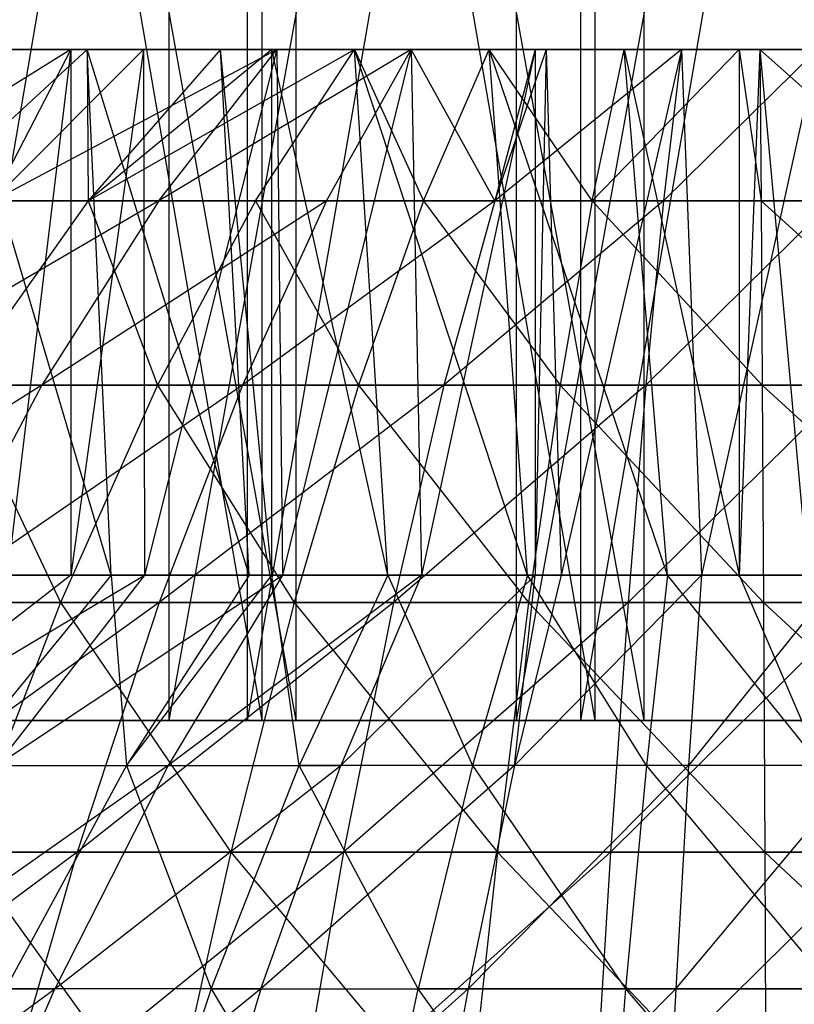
# Model space of a CAD drawing. Extents: x -125 to 125, y -143 to 0.
# Tile 279 of 406: x -2.29 to 0.12, y -26.68 to -23.62. Entities that reach past the tile are written whole.
import ezdxf

# ---------------------------------------------------------------- set-up
doc = ezdxf.new("R2010")
doc.units = 0
doc.header["$LTSCALE"] = 25.4
doc.layers.get('0').update_dxf_attribs({"linetype": 'CONTINUOUS'})

# ---------------------------------------------------------------- blocks, each defined once
blk = doc.blocks.new('NL2500027000_STL_3')
at = {"color": 0}
for p, q in [((-1.5775, -19.8, -18.4326), (-2.6086, -25.8, -18.3152)), ((-1.5775, -19.8, -18.4326), (-2.6086, -25.8, -18.3152)), ((-2.5637, -19.8, 18.3215), (-1.5323, -25.8, 18.4364)), ((-2.5637, -19.8, 18.3215), (-1.5323, -25.8, 18.4364)), ((-1.4251, -25.8, 19.9492), (-2.5031, -19.8, 19.8427)), ((-1.4251, -25.8, 19.9492), (-2.5031, -19.8, 19.8427)), ((-1.821, -25.8, -19.9169), (-0.7401, -19.8, -19.9863)), ((-1.821, -25.8, -19.9169), (-0.7401, -19.8, -19.9863)), ((-1.821, -25.8, -19.9169), (-1.821, -19.8, -19.9169)), ((-1.821, -25.8, -19.9169), (-1.821, -19.8, -19.9169)), ((-0.5415, -19.8, -18.4921), (-1.5775, -25.8, -18.4326)), ((-0.5415, -19.8, -18.4921), (-1.5775, -25.8, -18.4326)), ((-1.5775, -19.8, -18.4326), (-1.5775, -25.8, -18.4326)), ((-1.5775, -19.8, -18.4326), (-1.5775, -25.8, -18.4326)), ((-1.5323, -19.8, 18.4364), (-1.5323, -25.8, 18.4364)), ((-1.5323, -19.8, 18.4364), (-1.5323, -25.8, 18.4364)), ((-1.5323, -19.8, 18.4364), (-0.4962, -25.8, 18.4933)), ((-1.5323, -19.8, 18.4364), (-0.4962, -25.8, 18.4933)), ((-1.4251, -25.8, 19.9492), (-1.4251, -19.8, 19.9492)), ((-1.4251, -25.8, 19.9492), (-1.4251, -19.8, 19.9492)), ((-0.343, -25.8, 19.9971), (-1.4251, -19.8, 19.9492)), ((-0.343, -25.8, 19.9971), (-1.4251, -19.8, 19.9492)), ((-0.7401, -25.8, -19.9863), (0.343, -19.8, -19.9971)), ((-0.7401, -25.8, -19.9863), (0.343, -19.8, -19.9971)), ((-0.7401, -25.8, -19.9863), (-0.7401, -19.8, -19.9863)), ((-0.7401, -25.8, -19.9863), (-0.7401, -19.8, -19.9863)), ((0.4962, -19.8, -18.4933), (-0.5415, -25.8, -18.4921)), ((0.4962, -19.8, -18.4933), (-0.5415, -25.8, -18.4921)), ((-0.5415, -19.8, -18.4921), (-0.5415, -25.8, -18.4921)), ((-0.5415, -19.8, -18.4921), (-0.5415, -25.8, -18.4921)), ((-0.4962, -19.8, 18.4933), (-0.4962, -25.8, 18.4933)), ((-0.4962, -19.8, 18.4933), (-0.4962, -25.8, 18.4933)), ((-0.343, -25.8, 19.9971), (-0.343, -19.8, 19.9971)), ((-0.343, -25.8, 19.9971), (-0.343, -19.8, 19.9971)), ((-2.126, -23.7144, -9.7624), (-2.8837, -24.1847, -12.1218)), ((-2.126, -23.7144, -9.7624), (-2.8837, -24.1847, -12.1218)), ((-2.0752, -23.7144, 9.7733), (-2.588, -24.1847, 12.1884)), ((-2.0752, -23.7144, 9.7733), (-2.588, -24.1847, 12.1884)), ((-2.0752, -23.7144, 9.7733), (-2.4854, -23.7144, 9.6771)), ((-2.0007, -25.3479, 9.7888), (-2.4854, -23.7144, 9.6771)), ((-2.0752, -23.7144, 9.7733), (-2.4854, -23.7144, 9.6771)), ((-2.0007, -25.3479, 9.7888), (-2.4854, -23.7144, 9.6771)), ((-2.126, -23.7144, -9.7624), (-2.3701, -24.1847, -12.2326)), ((-2.3701, -24.1847, -12.2326), (-1.4853, -23.7144, -9.8802)), ((-2.3701, -24.1847, -12.2326), (-1.4853, -23.7144, -9.8802)), ((-2.3701, -24.1847, -12.2326), (-1.9005, -23.7144, -9.8088)), ((-2.3701, -24.1847, -12.2326), (-1.9005, -23.7144, -9.8088)), ((-2.126, -23.7144, -9.7624), (-2.3701, -24.1847, -12.2326)), ((-2.126, -23.7144, -9.7624), (-2.3237, -25.3479, -9.7172)), ((-2.126, -23.7144, -9.7624), (-2.3237, -25.3479, -9.7172)), ((-2.3123, -23.7144, -9.7199), (-2.126, -23.7144, -9.7624)), ((-2.3123, -23.7144, -9.7199), (-2.126, -23.7144, -9.7624)), ((-2.126, -23.7144, -9.7624), (-1.9005, -23.7144, -9.8088)), ((-1.9005, -23.7144, -9.8088), (-2.126, -25.3479, -9.7624)), ((-1.9005, -23.7144, -9.8088), (-2.126, -25.3479, -9.7624)), ((-2.126, -23.7144, -9.7624), (-1.9005, -23.7144, -9.8088)), ((-2.126, -23.7144, -9.7624), (-2.126, -25.3479, -9.7624)), ((-2.126, -23.7144, -9.7624), (-2.126, -25.3479, -9.7624)), ((-1.6613, -23.7144, 9.8521), (-2.0752, -23.7144, 9.7733)), ((-2.0752, -23.7144, 9.7733), (-2.0719, -24.1847, 12.2866)), ((-2.0752, -23.7144, 9.7733), (-2.0719, -24.1847, 12.2866)), ((-1.5718, -25.3479, 9.8668), (-2.0752, -23.7144, 9.7733)), ((-1.6613, -23.7144, 9.8521), (-2.0752, -23.7144, 9.7733)), ((-1.5718, -25.3479, 9.8668), (-2.0752, -23.7144, 9.7733)), ((-2.0007, -25.3479, 9.7888), (-2.0752, -23.7144, 9.7733)), ((-2.0007, -25.3479, 9.7888), (-2.0752, -23.7144, 9.7733)), ((-1.5017, -23.7144, 9.8777), (-2.0719, -24.1847, 12.2866)), ((-2.0719, -24.1847, 12.2866), (-1.2445, -23.7144, 9.9134)), ((-2.0719, -24.1847, 12.2866), (-1.2445, -23.7144, 9.9134)), ((-1.6613, -23.7144, 9.8521), (-2.0719, -24.1847, 12.2866)), ((-1.5017, -23.7144, 9.8777), (-2.0719, -24.1847, 12.2866)), ((-1.6613, -23.7144, 9.8521), (-2.0719, -24.1847, 12.2866)), ((-1.9005, -23.7144, -9.8088), (-1.4853, -23.7144, -9.8802)), ((-1.9005, -23.7144, -9.8088), (-1.4853, -23.7144, -9.8802)), ((-1.9005, -23.7144, -9.8088), (-1.8976, -25.3479, -9.8093)), ((-1.9005, -23.7144, -9.8088), (-1.8976, -25.3479, -9.8093)), ((-1.4853, -23.7144, -9.8802), (-1.8976, -25.3479, -9.8093)), ((-1.4853, -23.7144, -9.8802), (-1.8976, -25.3479, -9.8093)), ((-1.0674, -23.7144, -9.934), (-1.8523, -24.1847, -12.3216)), ((-1.8523, -24.1847, -12.3216), (-1.4853, -23.7144, -9.8802)), ((-1.8523, -24.1847, -12.3216), (-1.4853, -23.7144, -9.8802)), ((-1.0674, -23.7144, -9.934), (-1.8523, -24.1847, -12.3216)), ((-1.5017, -23.7144, 9.8777), (-1.6613, -23.7144, 9.8521)), ((-1.5017, -25.3479, 9.8777), (-1.6613, -23.7144, 9.8521)), ((-1.5017, -23.7144, 9.8777), (-1.6613, -23.7144, 9.8521)), ((-1.5017, -25.3479, 9.8777), (-1.6613, -23.7144, 9.8521)), ((-1.5718, -25.3479, 9.8668), (-1.6613, -23.7144, 9.8521)), ((-1.5718, -25.3479, 9.8668), (-1.6613, -23.7144, 9.8521)), ((-1.5521, -24.1847, 12.363), (-1.2445, -23.7144, 9.9134)), ((-1.5521, -24.1847, 12.363), (-1.2445, -23.7144, 9.9134)), ((-1.2445, -23.7144, 9.9134), (-1.5017, -23.7144, 9.8777)), ((-1.14, -25.3479, 9.9259), (-1.5017, -23.7144, 9.8777)), ((-1.2445, -23.7144, 9.9134), (-1.5017, -23.7144, 9.8777)), ((-1.14, -25.3479, 9.9259), (-1.5017, -23.7144, 9.8777)), ((-1.5017, -25.3479, 9.8777), (-1.5017, -23.7144, 9.8777)), ((-1.5017, -25.3479, 9.8777), (-1.5017, -23.7144, 9.8777)), ((-1.4853, -23.7144, -9.8802), (-1.0674, -23.7144, -9.934)), ((-1.4853, -23.7144, -9.8802), (-1.0674, -23.7144, -9.934)), ((-1.4853, -23.7144, -9.8802), (-1.4679, -25.3479, -9.8828)), ((-1.4853, -23.7144, -9.8802), (-1.4679, -25.3479, -9.8828)), ((-1.0674, -23.7144, -9.934), (-1.4679, -25.3479, -9.8828)), ((-1.0674, -23.7144, -9.934), (-1.4679, -25.3479, -9.8828)), ((-1.3312, -24.1847, -12.3888), (-1.0674, -23.7144, -9.934)), ((-1.3312, -24.1847, -12.3888), (-1.0674, -23.7144, -9.934)), ((-1.2445, -23.7144, 9.9134), (-1.0295, -24.1847, 12.4175)), ((-0.8255, -23.7144, 9.957), (-1.2445, -23.7144, 9.9134)), ((-1.2445, -23.7144, 9.9134), (-1.0295, -24.1847, 12.4175)), ((-0.7059, -25.3479, 9.9662), (-1.2445, -23.7144, 9.9134)), ((-0.8255, -23.7144, 9.957), (-1.2445, -23.7144, 9.9134)), ((-0.7059, -25.3479, 9.9662), (-1.2445, -23.7144, 9.9134)), ((-1.14, -25.3479, 9.9259), (-1.2445, -23.7144, 9.9134)), ((-1.14, -25.3479, 9.9259), (-1.2445, -23.7144, 9.9134)), ((-0.8078, -24.1847, -12.4339), (-1.0674, -23.7144, -9.934)), ((-1.0674, -23.7144, -9.934), (-0.6819, -23.7144, -9.9679)), ((-0.8078, -24.1847, -12.4339), (-1.0674, -23.7144, -9.934)), ((-1.0674, -23.7144, -9.934), (-0.6819, -23.7144, -9.9679)), ((-1.0674, -23.7144, -9.934), (-1.0354, -25.3479, -9.9374)), ((-1.0674, -23.7144, -9.934), (-1.0354, -25.3479, -9.9374)), ((-0.6819, -23.7144, -9.9679), (-1.0354, -25.3479, -9.9374)), ((-0.6819, -23.7144, -9.9679), (-1.0354, -25.3479, -9.9374)), ((-1.0295, -24.1847, 12.4175), (-0.8255, -23.7144, 9.957)), ((-1.0295, -24.1847, 12.4175), (-0.8255, -23.7144, 9.957)), ((-0.5051, -24.1847, 12.4498), (-0.8255, -23.7144, 9.957)), ((-0.5051, -24.1847, 12.4498), (-0.8255, -23.7144, 9.957)), ((-0.405, -23.7144, 9.983), (-0.8255, -23.7144, 9.957)), ((-0.2705, -25.3479, 9.9875), (-0.8255, -23.7144, 9.957)), ((-0.405, -23.7144, 9.983), (-0.8255, -23.7144, 9.957)), ((-0.2705, -25.3479, 9.9875), (-0.8255, -23.7144, 9.957)), ((-0.7059, -25.3479, 9.9662), (-0.8255, -23.7144, 9.957)), ((-0.7059, -25.3479, 9.9662), (-0.8255, -23.7144, 9.957)), ((-0.6819, -23.7144, -9.9679), (-0.8078, -24.1847, -12.4339)), ((-0.6477, -23.7144, -9.9702), (-0.8078, -24.1847, -12.4339)), ((-0.6819, -23.7144, -9.9679), (-0.8078, -24.1847, -12.4339)), ((-0.6477, -23.7144, -9.9702), (-0.8078, -24.1847, -12.4339)), ((-0.2268, -23.7144, -9.9886), (-0.8078, -24.1847, -12.4339)), ((-0.2268, -23.7144, -9.9886), (-0.8078, -24.1847, -12.4339)), ((-0.6819, -23.7144, -9.9679), (-0.6477, -23.7144, -9.9702)), ((-0.6477, -23.7144, -9.9702), (-0.6819, -25.3479, -9.9679)), ((-0.6477, -23.7144, -9.9702), (-0.6819, -25.3479, -9.9679)), ((-0.6819, -23.7144, -9.9679), (-0.6477, -23.7144, -9.9702)), ((-0.6819, -23.7144, -9.9679), (-0.6819, -25.3479, -9.9679)), ((-0.6819, -23.7144, -9.9679), (-0.6819, -25.3479, -9.9679)), ((-0.6477, -23.7144, -9.9702), (-0.2268, -23.7144, -9.9886)), ((-0.6477, -23.7144, -9.9702), (-0.2268, -23.7144, -9.9886)), ((-0.6477, -23.7144, -9.9702), (-0.601, -25.3479, -9.9731)), ((-0.6477, -23.7144, -9.9702), (-0.601, -25.3479, -9.9731)), ((-0.2268, -23.7144, -9.9886), (-0.601, -25.3479, -9.9731)), ((-0.2268, -23.7144, -9.9886), (-0.601, -25.3479, -9.9731)), ((-0.0475, -23.7144, 9.9911), (-0.5051, -24.1847, 12.4498)), ((-0.5051, -24.1847, 12.4498), (-0.405, -23.7144, 9.983)), ((-0.5051, -24.1847, 12.4498), (-0.405, -23.7144, 9.983)), ((-0.0475, -23.7144, 9.9911), (-0.5051, -24.1847, 12.4498)), ((-0.0475, -23.7144, 9.9911), (-0.405, -23.7144, 9.983)), ((-0.2705, -25.3479, 9.9875), (-0.405, -23.7144, 9.983)), ((-0.405, -23.7144, 9.983), (-0.0475, -25.3479, 9.9911)), ((-0.2705, -25.3479, 9.9875), (-0.405, -23.7144, 9.983)), ((-0.0475, -23.7144, 9.9911), (-0.405, -23.7144, 9.983)), ((-0.405, -23.7144, 9.983), (-0.0475, -25.3479, 9.9911)), ((-0.2268, -23.7144, -9.9886), (-0.2829, -24.1847, -12.4569)), ((-0.2268, -23.7144, -9.9886), (-0.2829, -24.1847, -12.4569)), ((0.1945, -23.7144, -9.9893), (-0.2829, -24.1847, -12.4569)), ((0.1945, -23.7144, -9.9893), (-0.2829, -24.1847, -12.4569)), ((-0.2268, -23.7144, -9.9886), (0.1945, -23.7144, -9.9893)), ((-0.2268, -23.7144, -9.9886), (0.1945, -23.7144, -9.9893)), ((-0.2268, -23.7144, -9.9886), (-0.1654, -25.3479, -9.9898)), ((-0.2268, -23.7144, -9.9886), (-0.1654, -25.3479, -9.9898)), ((0.1945, -23.7144, -9.9893), (-0.1654, -25.3479, -9.9898)), ((0.1945, -23.7144, -9.9893), (-0.1654, -25.3479, -9.9898)), ((0.0162, -23.7144, 9.9912), (-0.0475, -23.7144, 9.9911)), ((-0.0475, -23.7144, 9.9911), (0.0202, -24.1847, 12.4601)), ((-0.0475, -23.7144, 9.9911), (0.0202, -24.1847, 12.4601)), ((-0.0475, -23.7144, 9.9911), (-0.0475, -25.3479, 9.9911)), ((-0.0475, -23.7144, 9.9911), (-0.0475, -25.3479, 9.9911)), ((0.0162, -23.7144, 9.9912), (-0.0475, -23.7144, 9.9911)), ((0.0162, -23.7144, 9.9912), (-0.0475, -25.3479, 9.9911)), ((0.0162, -23.7144, 9.9912), (-0.0475, -25.3479, 9.9911)), ((0.4374, -23.7144, 9.9816), (0.0162, -23.7144, 9.9912)), ((0.0162, -23.7144, 9.9912), (0.5454, -24.1847, 12.4481)), ((0.0162, -23.7144, 9.9912), (0.5454, -24.1847, 12.4481)), ((0.0162, -23.7144, 9.9912), (0.0202, -24.1847, 12.4601)), ((0.0162, -23.7144, 9.9912), (0.0202, -24.1847, 12.4601)), ((0.0162, -23.7144, 9.9912), (0.1654, -25.3479, 9.9898)), ((0.0162, -23.7144, 9.9912), (0.1654, -25.3479, 9.9898)), ((0.4374, -23.7144, 9.9816), (0.0162, -23.7144, 9.9912)), ((-1.8523, -24.1847, -12.3216), (-2.8355, -24.7581, -14.635)), ((-1.8523, -24.1847, -12.3216), (-2.8355, -24.7581, -14.635)), ((-2.588, -24.1847, 12.1884), (-2.0719, -24.1847, 12.2866)), ((-2.588, -24.1847, 12.1884), (-2.0719, -24.1847, 12.2866)), ((-2.0719, -24.1847, 12.2866), (-2.4788, -24.7581, 14.6996)), ((-2.0719, -24.1847, 12.2866), (-2.4788, -24.7581, 14.6996)), ((-1.8523, -24.1847, -12.3216), (-2.3701, -24.1847, -12.2326)), ((-1.8523, -24.1847, -12.3216), (-2.3701, -24.1847, -12.2326)), ((-1.8523, -24.1847, -12.3216), (-2.2161, -24.7581, -14.7415)), ((-1.8523, -24.1847, -12.3216), (-2.2161, -24.7581, -14.7415)), ((-1.3312, -24.1847, -12.3888), (-2.2161, -24.7581, -14.7415)), ((-1.3312, -24.1847, -12.3888), (-2.2161, -24.7581, -14.7415)), ((-2.0719, -24.1847, 12.2866), (-1.5521, -24.1847, 12.363)), ((-2.0719, -24.1847, 12.2866), (-1.5521, -24.1847, 12.363)), ((-2.0719, -24.1847, 12.2866), (-1.8569, -24.7581, 14.791)), ((-2.0719, -24.1847, 12.2866), (-1.8569, -24.7581, 14.791)), ((-1.5521, -24.1847, 12.363), (-1.8569, -24.7581, 14.791)), ((-1.5521, -24.1847, 12.363), (-1.8569, -24.7581, 14.791)), ((-1.3312, -24.1847, -12.3888), (-1.8523, -24.1847, -12.3216)), ((-1.3312, -24.1847, -12.3888), (-1.8523, -24.1847, -12.3216)), ((-1.3312, -24.1847, -12.3888), (-1.5926, -24.7581, -14.8218)), ((-1.3312, -24.1847, -12.3888), (-1.5926, -24.7581, -14.8218)), ((-0.8078, -24.1847, -12.4339), (-1.5926, -24.7581, -14.8218)), ((-0.8078, -24.1847, -12.4339), (-1.5926, -24.7581, -14.8218)), ((-1.5521, -24.1847, 12.363), (-1.0295, -24.1847, 12.4175)), ((-1.5521, -24.1847, 12.363), (-1.0295, -24.1847, 12.4175)), ((-1.5521, -24.1847, 12.363), (-1.2317, -24.7581, 14.8562)), ((-1.5521, -24.1847, 12.363), (-1.2317, -24.7581, 14.8562)), ((-0.8078, -24.1847, -12.4339), (-1.3312, -24.1847, -12.3888)), ((-0.8078, -24.1847, -12.4339), (-1.3312, -24.1847, -12.3888)), ((-1.0295, -24.1847, 12.4175), (-1.2317, -24.7581, 14.8562)), ((-1.0295, -24.1847, 12.4175), (-1.2317, -24.7581, 14.8562)), ((-1.0295, -24.1847, 12.4175), (-0.5051, -24.1847, 12.4498)), ((-1.0295, -24.1847, 12.4175), (-0.5051, -24.1847, 12.4498)), ((-1.0295, -24.1847, 12.4175), (-0.6043, -24.7581, 14.8949)), ((-1.0295, -24.1847, 12.4175), (-0.6043, -24.7581, 14.8949)), ((-0.8078, -24.1847, -12.4339), (-0.9664, -24.7581, -14.8758)), ((-0.8078, -24.1847, -12.4339), (-0.9664, -24.7581, -14.8758)), ((-0.2829, -24.1847, -12.4569), (-0.9664, -24.7581, -14.8758)), ((-0.2829, -24.1847, -12.4569), (-0.9664, -24.7581, -14.8758)), ((-0.2829, -24.1847, -12.4569), (-0.8078, -24.1847, -12.4339)), ((-0.2829, -24.1847, -12.4569), (-0.8078, -24.1847, -12.4339)), ((-0.5051, -24.1847, 12.4498), (-0.6043, -24.7581, 14.8949)), ((-0.5051, -24.1847, 12.4498), (-0.6043, -24.7581, 14.8949)), ((-0.5051, -24.1847, 12.4498), (0.0202, -24.1847, 12.4601)), ((-0.5051, -24.1847, 12.4498), (0.0202, -24.1847, 12.4601)), ((-0.5051, -24.1847, 12.4498), (0.0241, -24.7581, 14.9071)), ((-0.5051, -24.1847, 12.4498), (0.0241, -24.7581, 14.9071)), ((-0.2829, -24.1847, -12.4569), (-0.3384, -24.7581, -14.9033)), ((-0.2829, -24.1847, -12.4569), (-0.3384, -24.7581, -14.9033)), ((0.2425, -24.1847, -12.4577), (-0.3384, -24.7581, -14.9033)), ((0.2425, -24.1847, -12.4577), (-0.3384, -24.7581, -14.9033)), ((0.2425, -24.1847, -12.4577), (-0.2829, -24.1847, -12.4569)), ((0.2425, -24.1847, -12.4577), (-0.2829, -24.1847, -12.4569)), ((0.0202, -24.1847, 12.4601), (0.5454, -24.1847, 12.4481)), ((0.0202, -24.1847, 12.4601), (0.5454, -24.1847, 12.4481)), ((0.0202, -24.1847, 12.4601), (0.6525, -24.7581, 14.8928)), ((0.0202, -24.1847, 12.4601), (0.6525, -24.7581, 14.8928)), ((0.0202, -24.1847, 12.4601), (0.0241, -24.7581, 14.9071)), ((0.0202, -24.1847, 12.4601), (0.0241, -24.7581, 14.9071)), ((-2.2161, -24.7581, -14.7415), (-3.296, -25.4333, -17.0117)), ((-2.2161, -24.7581, -14.7415), (-3.296, -25.4333, -17.0117)), ((-2.2161, -24.7581, -14.7415), (-2.8355, -24.7581, -14.635)), ((-2.2161, -24.7581, -14.7415), (-2.8355, -24.7581, -14.635)), ((-2.2161, -24.7581, -14.7415), (-2.5759, -25.4333, -17.1355)), ((-2.2161, -24.7581, -14.7415), (-2.5759, -25.4333, -17.1355)), ((-1.5926, -24.7581, -14.8218), (-2.5759, -25.4333, -17.1355)), ((-1.5926, -24.7581, -14.8218), (-2.5759, -25.4333, -17.1355)), ((-2.4788, -24.7581, 14.6996), (-1.8569, -24.7581, 14.791)), ((-2.4788, -24.7581, 14.6996), (-1.8569, -24.7581, 14.791)), ((-2.4788, -24.7581, 14.6996), (-2.1584, -25.4333, 17.1931)), ((-2.4788, -24.7581, 14.6996), (-2.1584, -25.4333, 17.1931)), ((-1.5926, -24.7581, -14.8218), (-2.2161, -24.7581, -14.7415)), ((-1.5926, -24.7581, -14.8218), (-2.2161, -24.7581, -14.7415)), ((-1.8569, -24.7581, 14.791), (-2.1584, -25.4333, 17.1931)), ((-1.8569, -24.7581, 14.791), (-2.1584, -25.4333, 17.1931)), ((-1.8569, -24.7581, 14.791), (-1.2317, -24.7581, 14.8562)), ((-1.8569, -24.7581, 14.791), (-1.2317, -24.7581, 14.8562)), ((-1.8569, -24.7581, 14.791), (-1.4317, -25.4333, 17.2688)), ((-1.8569, -24.7581, 14.791), (-1.4317, -25.4333, 17.2688)), ((-1.5926, -24.7581, -14.8218), (-1.8513, -25.4333, -17.2288)), ((-1.5926, -24.7581, -14.8218), (-1.8513, -25.4333, -17.2288)), ((-0.9664, -24.7581, -14.8758), (-1.8513, -25.4333, -17.2288)), ((-0.9664, -24.7581, -14.8758), (-1.8513, -25.4333, -17.2288)), ((-0.9664, -24.7581, -14.8758), (-1.5926, -24.7581, -14.8218)), ((-0.9664, -24.7581, -14.8758), (-1.5926, -24.7581, -14.8218)), ((-1.2317, -24.7581, 14.8562), (-1.4317, -25.4333, 17.2688)), ((-1.2317, -24.7581, 14.8562), (-1.4317, -25.4333, 17.2688)), ((-1.2317, -24.7581, 14.8562), (-0.6043, -24.7581, 14.8949)), ((-1.2317, -24.7581, 14.8562), (-0.6043, -24.7581, 14.8949)), ((-1.2317, -24.7581, 14.8562), (-0.7025, -25.4333, 17.3138)), ((-1.2317, -24.7581, 14.8562), (-0.7025, -25.4333, 17.3138)), ((-0.9664, -24.7581, -14.8758), (-1.1233, -25.4333, -17.2916)), ((-0.9664, -24.7581, -14.8758), (-1.1233, -25.4333, -17.2916)), ((-0.3384, -24.7581, -14.9033), (-1.1233, -25.4333, -17.2916)), ((-0.3384, -24.7581, -14.9033), (-1.1233, -25.4333, -17.2916)), ((-0.3384, -24.7581, -14.9033), (-0.9664, -24.7581, -14.8758)), ((-0.3384, -24.7581, -14.9033), (-0.9664, -24.7581, -14.8758)), ((-0.6043, -24.7581, 14.8949), (-0.7025, -25.4333, 17.3138)), ((-0.6043, -24.7581, 14.8949), (-0.7025, -25.4333, 17.3138)), ((-0.6043, -24.7581, 14.8949), (0.0241, -24.7581, 14.9071)), ((-0.6043, -24.7581, 14.8949), (0.0241, -24.7581, 14.9071)), ((-0.6043, -24.7581, 14.8949), (0.0281, -25.4333, 17.328)), ((-0.6043, -24.7581, 14.8949), (0.0281, -25.4333, 17.328)), ((-0.3384, -24.7581, -14.9033), (-0.3934, -25.4333, -17.3235)), ((-0.3384, -24.7581, -14.9033), (-0.3934, -25.4333, -17.3235)), ((0.2902, -24.7581, -14.9043), (-0.3934, -25.4333, -17.3235)), ((0.2902, -24.7581, -14.9043), (-0.3934, -25.4333, -17.3235)), ((0.2902, -24.7581, -14.9043), (-0.3384, -24.7581, -14.9033)), ((0.2902, -24.7581, -14.9043), (-0.3384, -24.7581, -14.9033)), ((0.0241, -24.7581, 14.9071), (0.6525, -24.7581, 14.8928)), ((0.0241, -24.7581, 14.9071), (0.6525, -24.7581, 14.8928)), ((0.0241, -24.7581, 14.9071), (0.7585, -25.4333, 17.3114)), ((0.0241, -24.7581, 14.9071), (0.7585, -25.4333, 17.3114)), ((0.0241, -24.7581, 14.9071), (0.0281, -25.4333, 17.328)), ((0.0241, -24.7581, 14.9071), (0.0281, -25.4333, 17.328)), ((-2.126, -25.3479, -9.7624), (-2.8872, -25.9403, -12.0741)), ((-2.8872, -25.9403, -12.0741), (-1.8976, -25.3479, -9.8093)), ((-2.126, -25.3479, -9.7624), (-2.8872, -25.9403, -12.0741)), ((-2.8872, -25.9403, -12.0741), (-1.8976, -25.3479, -9.8093)), ((-2.0007, -25.3479, 9.7888), (-2.486, -25.9403, 12.163)), ((-2.0007, -25.3479, 9.7888), (-2.486, -25.9403, 12.163)), ((-2.0007, -25.3479, 9.7888), (-2.4258, -25.3479, 9.6922)), ((-2.0007, -25.3479, 9.7888), (-2.4258, -25.3479, 9.6922)), ((-1.8976, -25.3479, -9.8093), (-2.3578, -25.9403, -12.1885)), ((-2.3578, -25.9403, -12.1885), (-1.4679, -25.3479, -9.8828)), ((-1.8976, -25.3479, -9.8093), (-2.3578, -25.9403, -12.1885)), ((-2.3578, -25.9403, -12.1885), (-1.4679, -25.3479, -9.8828)), ((-2.3237, -25.3479, -9.7172), (-2.126, -25.3479, -9.7624)), ((-2.3237, -25.3479, -9.7172), (-2.126, -25.3479, -9.7624)), ((-2.126, -25.3479, -9.7624), (-1.8976, -25.3479, -9.8093)), ((-2.126, -25.3479, -9.7624), (-1.8976, -25.3479, -9.8093)), ((-1.5718, -25.3479, 9.8668), (-2.0007, -25.3479, 9.7888)), ((-2.0007, -25.3479, 9.7888), (-1.9531, -25.9403, 12.2599)), ((-2.0007, -25.3479, 9.7888), (-1.9531, -25.9403, 12.2599)), ((-1.5718, -25.3479, 9.8668), (-2.0007, -25.3479, 9.7888)), ((-1.9531, -25.9403, 12.2599), (-1.5017, -25.3479, 9.8777)), ((-1.5718, -25.3479, 9.8668), (-1.9531, -25.9403, 12.2599)), ((-1.5718, -25.3479, 9.8668), (-1.9531, -25.9403, 12.2599)), ((-1.9531, -25.9403, 12.2599), (-1.5017, -25.3479, 9.8777)), ((-1.8976, -25.3479, -9.8093), (-1.4679, -25.3479, -9.8828)), ((-1.8976, -25.3479, -9.8093), (-1.4679, -25.3479, -9.8828)), ((-1.0354, -25.3479, -9.9374), (-1.8239, -25.9403, -12.2797)), ((-1.4679, -25.3479, -9.8828), (-1.8239, -25.9403, -12.2797)), ((-1.0354, -25.3479, -9.9374), (-1.8239, -25.9403, -12.2797)), ((-1.4679, -25.3479, -9.8828), (-1.8239, -25.9403, -12.2797)), ((-1.5017, -25.3479, 9.8777), (-1.5718, -25.3479, 9.8668)), ((-1.5017, -25.3479, 9.8777), (-1.5718, -25.3479, 9.8668)), ((-1.14, -25.3479, 9.9259), (-1.5017, -25.3479, 9.8777)), ((-1.14, -25.3479, 9.9259), (-1.5017, -25.3479, 9.8777)), ((-1.4165, -25.9403, 12.3334), (-1.5017, -25.3479, 9.8777)), ((-1.4165, -25.9403, 12.3334), (-1.5017, -25.3479, 9.8777)), ((-1.4679, -25.3479, -9.8828), (-1.0354, -25.3479, -9.9374)), ((-1.4679, -25.3479, -9.8828), (-1.0354, -25.3479, -9.9374)), ((-1.14, -25.3479, 9.9259), (-1.4165, -25.9403, 12.3334)), ((-1.14, -25.3479, 9.9259), (-1.4165, -25.9403, 12.3334)), ((-1.0354, -25.3479, -9.9374), (-1.2866, -25.9403, -12.3476)), ((-1.2866, -25.9403, -12.3476), (-0.6819, -25.3479, -9.9679)), ((-1.0354, -25.3479, -9.9374), (-1.2866, -25.9403, -12.3476)), ((-1.2866, -25.9403, -12.3476), (-0.6819, -25.3479, -9.9679)), ((-0.7059, -25.3479, 9.9662), (-1.14, -25.3479, 9.9259)), ((-1.14, -25.3479, 9.9259), (-0.8771, -25.9403, 12.3834)), ((-0.7059, -25.3479, 9.9662), (-1.14, -25.3479, 9.9259)), ((-1.14, -25.3479, 9.9259), (-0.8771, -25.9403, 12.3834)), ((-1.0354, -25.3479, -9.9374), (-0.6819, -25.3479, -9.9679)), ((-1.0354, -25.3479, -9.9374), (-0.6819, -25.3479, -9.9679)), ((-0.7059, -25.3479, 9.9662), (-0.8771, -25.9403, 12.3834)), ((-0.7059, -25.3479, 9.9662), (-0.8771, -25.9403, 12.3834)), ((-0.7467, -25.9403, -12.392), (-0.6819, -25.3479, -9.9679)), ((-0.1654, -25.3479, -9.9898), (-0.7467, -25.9403, -12.392)), ((-0.1654, -25.3479, -9.9898), (-0.7467, -25.9403, -12.392)), ((-0.601, -25.3479, -9.9731), (-0.7467, -25.9403, -12.392)), ((-0.601, -25.3479, -9.9731), (-0.7467, -25.9403, -12.392)), ((-0.7467, -25.9403, -12.392), (-0.6819, -25.3479, -9.9679)), ((-0.2705, -25.3479, 9.9875), (-0.7059, -25.3479, 9.9662)), ((-0.2705, -25.3479, 9.9875), (-0.7059, -25.3479, 9.9662)), ((-0.3361, -25.9403, 12.4099), (-0.7059, -25.3479, 9.9662)), ((-0.3361, -25.9403, 12.4099), (-0.7059, -25.3479, 9.9662)), ((-0.6819, -25.3479, -9.9679), (-0.601, -25.3479, -9.9731)), ((-0.6819, -25.3479, -9.9679), (-0.601, -25.3479, -9.9731)), ((-0.601, -25.3479, -9.9731), (-0.1654, -25.3479, -9.9898)), ((-0.601, -25.3479, -9.9731), (-0.1654, -25.3479, -9.9898)), ((-0.2705, -25.3479, 9.9875), (-0.3361, -25.9403, 12.4099)), ((-0.2705, -25.3479, 9.9875), (-0.3361, -25.9403, 12.4099)), ((-0.0475, -25.3479, 9.9911), (-0.2705, -25.3479, 9.9875)), ((-0.0475, -25.3479, 9.9911), (-0.2705, -25.3479, 9.9875)), ((0.2055, -25.9403, 12.4128), (-0.2705, -25.3479, 9.9875)), ((0.2055, -25.9403, 12.4128), (-0.2705, -25.3479, 9.9875)), ((0.2705, -25.3479, -9.9875), (-0.2055, -25.9403, -12.4128)), ((0.2705, -25.3479, -9.9875), (-0.2055, -25.9403, -12.4128)), ((-0.1654, -25.3479, -9.9898), (-0.2055, -25.9403, -12.4128)), ((-0.1654, -25.3479, -9.9898), (-0.2055, -25.9403, -12.4128)), ((-0.1654, -25.3479, -9.9898), (0.2705, -25.3479, -9.9875)), ((-0.1654, -25.3479, -9.9898), (0.2705, -25.3479, -9.9875)), ((0.1654, -25.3479, 9.9898), (-0.0475, -25.3479, 9.9911)), ((-0.0475, -25.3479, 9.9911), (0.2055, -25.9403, 12.4128)), ((-0.0475, -25.3479, 9.9911), (0.2055, -25.9403, 12.4128)), ((0.1654, -25.3479, 9.9898), (-0.0475, -25.3479, 9.9911)), ((-1.8513, -25.4333, -17.2288), (-2.9313, -26.2094, -19.4994)), ((-1.8513, -25.4333, -17.2288), (-2.9313, -26.2094, -19.4994)), ((-2.8813, -25.4333, 17.0868), (-2.1584, -25.4333, 17.1931)), ((-2.8813, -25.4333, 17.0868), (-2.1584, -25.4333, 17.1931)), ((-1.8513, -25.4333, -17.2288), (-2.5759, -25.4333, -17.1355)), ((-1.8513, -25.4333, -17.2288), (-2.5759, -25.4333, -17.1355)), ((-2.1584, -25.4333, 17.1931), (-2.4562, -26.2094, 19.5649)), ((-2.1584, -25.4333, 17.1931), (-2.4562, -26.2094, 19.5649)), ((-2.1584, -25.4333, 17.1931), (-1.4317, -25.4333, 17.2688)), ((-2.1584, -25.4333, 17.1931), (-1.4317, -25.4333, 17.2688)), ((-2.1584, -25.4333, 17.1931), (-1.6292, -26.2094, 19.6511)), ((-2.1584, -25.4333, 17.1931), (-1.6292, -26.2094, 19.6511)), ((-1.8513, -25.4333, -17.2288), (-2.1067, -26.2094, -19.6056)), ((-1.8513, -25.4333, -17.2288), (-2.1067, -26.2094, -19.6056)), ((-1.1233, -25.4333, -17.2916), (-2.1067, -26.2094, -19.6056)), ((-1.1233, -25.4333, -17.2916), (-2.1067, -26.2094, -19.6056)), ((-1.1233, -25.4333, -17.2916), (-1.8513, -25.4333, -17.2288)), ((-1.1233, -25.4333, -17.2916), (-1.8513, -25.4333, -17.2288)), ((-1.4317, -25.4333, 17.2688), (-1.6292, -26.2094, 19.6511)), ((-1.4317, -25.4333, 17.2688), (-1.6292, -26.2094, 19.6511)), ((-1.4317, -25.4333, 17.2688), (-0.7025, -25.4333, 17.3138)), ((-1.4317, -25.4333, 17.2688), (-0.7025, -25.4333, 17.3138)), ((-1.4317, -25.4333, 17.2688), (-0.7994, -26.2094, 19.7023)), ((-1.4317, -25.4333, 17.2688), (-0.7994, -26.2094, 19.7023)), ((-1.1233, -25.4333, -17.2916), (-1.2783, -26.2094, -19.677)), ((-1.1233, -25.4333, -17.2916), (-1.2783, -26.2094, -19.677)), ((-0.3934, -25.4333, -17.3235), (-1.2783, -26.2094, -19.677)), ((-0.3934, -25.4333, -17.3235), (-1.2783, -26.2094, -19.677)), ((-0.3934, -25.4333, -17.3235), (-1.1233, -25.4333, -17.2916)), ((-0.3934, -25.4333, -17.3235), (-1.1233, -25.4333, -17.2916)), ((-0.7025, -25.4333, 17.3138), (-0.7994, -26.2094, 19.7023)), ((-0.7025, -25.4333, 17.3138), (-0.7994, -26.2094, 19.7023)), ((-0.7025, -25.4333, 17.3138), (0.0281, -25.4333, 17.328)), ((-0.7025, -25.4333, 17.3138), (0.0281, -25.4333, 17.328)), ((-0.7025, -25.4333, 17.3138), (0.0319, -26.2094, 19.7185)), ((-0.7025, -25.4333, 17.3138), (0.0319, -26.2094, 19.7185)), ((-0.3934, -25.4333, -17.3235), (-0.4476, -26.2094, -19.7134)), ((-0.3934, -25.4333, -17.3235), (-0.4476, -26.2094, -19.7134)), ((0.3373, -25.4333, -17.3247), (-0.4476, -26.2094, -19.7134)), ((0.3373, -25.4333, -17.3247), (-0.4476, -26.2094, -19.7134)), ((0.3373, -25.4333, -17.3247), (-0.3934, -25.4333, -17.3235)), ((0.3373, -25.4333, -17.3247), (-0.3934, -25.4333, -17.3235)), ((0.0281, -25.4333, 17.328), (0.7585, -25.4333, 17.3114)), ((0.0281, -25.4333, 17.328), (0.7585, -25.4333, 17.3114)), ((0.0281, -25.4333, 17.328), (0.8632, -26.2094, 19.6996)), ((0.0281, -25.4333, 17.328), (0.8632, -26.2094, 19.6996)), ((0.0281, -25.4333, 17.328), (0.0319, -26.2094, 19.7185)), ((0.0281, -25.4333, 17.328), (0.0319, -26.2094, 19.7185)), ((-2.8967, -25.8, -19.7891), (-1.5775, -25.8, -18.4326)), ((-2.8967, -25.8, -19.7891), (-1.5775, -25.8, -18.4326)), ((-2.8967, -25.8, -19.7891), (-1.821, -25.8, -19.9169)), ((-2.8967, -25.8, -19.7891), (-1.821, -25.8, -19.9169)), ((-1.5775, -25.8, -18.4326), (-2.6086, -25.8, -18.3152)), ((-1.5775, -25.8, -18.4326), (-2.6086, -25.8, -18.3152)), ((-1.4251, -25.8, 19.9492), (-2.5637, -25.8, 18.3215)), ((-2.5637, -25.8, 18.3215), (-1.5323, -25.8, 18.4364)), ((-1.4251, -25.8, 19.9492), (-2.5637, -25.8, 18.3215)), ((-2.5637, -25.8, 18.3215), (-1.5323, -25.8, 18.4364)), ((-1.4251, -25.8, 19.9492), (-2.5031, -25.8, 19.8427)), ((-1.4251, -25.8, 19.9492), (-2.5031, -25.8, 19.8427)), ((-1.821, -25.8, -19.9169), (-1.5775, -25.8, -18.4326)), ((-1.821, -25.8, -19.9169), (-1.5775, -25.8, -18.4326)), ((-1.821, -25.8, -19.9169), (-0.5415, -25.8, -18.4921)), ((-1.821, -25.8, -19.9169), (-0.5415, -25.8, -18.4921)), ((-1.821, -25.8, -19.9169), (-0.7401, -25.8, -19.9863)), ((-1.821, -25.8, -19.9169), (-0.7401, -25.8, -19.9863)), ((-0.5415, -25.8, -18.4921), (-1.5775, -25.8, -18.4326)), ((-0.5415, -25.8, -18.4921), (-1.5775, -25.8, -18.4326)), ((-0.343, -25.8, 19.9971), (-1.5323, -25.8, 18.4364)), ((-1.5323, -25.8, 18.4364), (-0.4962, -25.8, 18.4933)), ((-0.343, -25.8, 19.9971), (-1.5323, -25.8, 18.4364)), ((-1.4251, -25.8, 19.9492), (-1.5323, -25.8, 18.4364)), ((-1.4251, -25.8, 19.9492), (-1.5323, -25.8, 18.4364)), ((-1.5323, -25.8, 18.4364), (-0.4962, -25.8, 18.4933)), ((-0.343, -25.8, 19.9971), (-1.4251, -25.8, 19.9492)), ((-0.343, -25.8, 19.9971), (-1.4251, -25.8, 19.9492)), ((-0.7401, -25.8, -19.9863), (-0.5415, -25.8, -18.4921)), ((-0.7401, -25.8, -19.9863), (-0.5415, -25.8, -18.4921)), ((-0.7401, -25.8, -19.9863), (0.4962, -25.8, -18.4933)), ((-0.7401, -25.8, -19.9863), (0.4962, -25.8, -18.4933)), ((-0.7401, -25.8, -19.9863), (0.343, -25.8, -19.9971)), ((-0.7401, -25.8, -19.9863), (0.343, -25.8, -19.9971)), ((0.4962, -25.8, -18.4933), (-0.5415, -25.8, -18.4921)), ((0.4962, -25.8, -18.4933), (-0.5415, -25.8, -18.4921)), ((0.7401, -25.8, 19.9863), (-0.4962, -25.8, 18.4933)), ((-0.4962, -25.8, 18.4933), (0.5415, -25.8, 18.4921)), ((0.7401, -25.8, 19.9863), (-0.4962, -25.8, 18.4933)), ((-0.343, -25.8, 19.9971), (-0.4962, -25.8, 18.4933)), ((-0.343, -25.8, 19.9971), (-0.4962, -25.8, 18.4933)), ((-0.4962, -25.8, 18.4933), (0.5415, -25.8, 18.4921)), ((0.7401, -25.8, 19.9863), (-0.343, -25.8, 19.9971)), ((0.7401, -25.8, 19.9863), (-0.343, -25.8, 19.9971)), ((-1.8239, -25.9403, -12.2797), (-2.8129, -26.6347, -14.541)), ((-1.8239, -25.9403, -12.2797), (-2.8129, -26.6347, -14.541)), ((-2.486, -25.9403, 12.163), (-1.9531, -25.9403, 12.2599)), ((-2.486, -25.9403, 12.163), (-1.9531, -25.9403, 12.2599)), ((-2.3578, -25.9403, -12.1885), (-1.8239, -25.9403, -12.2797)), ((-2.3578, -25.9403, -12.1885), (-1.8239, -25.9403, -12.2797)), ((-1.9531, -25.9403, 12.2599), (-2.33, -26.6347, 14.6261)), ((-1.9531, -25.9403, 12.2599), (-2.33, -26.6347, 14.6261)), ((-1.8239, -25.9403, -12.2797), (-2.176, -26.6347, -14.6498)), ((-2.176, -26.6347, -14.6498), (-1.2866, -25.9403, -12.3476)), ((-1.8239, -25.9403, -12.2797), (-2.176, -26.6347, -14.6498)), ((-2.176, -26.6347, -14.6498), (-1.2866, -25.9403, -12.3476)), ((-1.9531, -25.9403, 12.2599), (-1.6898, -26.6347, 14.7138)), ((-1.9531, -25.9403, 12.2599), (-1.6898, -26.6347, 14.7138)), ((-1.9531, -25.9403, 12.2599), (-1.4165, -25.9403, 12.3334)), ((-1.9531, -25.9403, 12.2599), (-1.4165, -25.9403, 12.3334)), ((-1.8239, -25.9403, -12.2797), (-1.2866, -25.9403, -12.3476)), ((-1.8239, -25.9403, -12.2797), (-1.2866, -25.9403, -12.3476)), ((-1.6898, -26.6347, 14.7138), (-1.4165, -25.9403, 12.3334)), ((-1.6898, -26.6347, 14.7138), (-1.4165, -25.9403, 12.3334)), ((-0.7467, -25.9403, -12.392), (-1.5349, -26.6347, -14.7308)), ((-1.5349, -26.6347, -14.7308), (-1.2866, -25.9403, -12.3476)), ((-1.5349, -26.6347, -14.7308), (-1.2866, -25.9403, -12.3476)), ((-0.7467, -25.9403, -12.392), (-1.5349, -26.6347, -14.7308)), ((-0.8771, -25.9403, 12.3834), (-1.4165, -25.9403, 12.3334)), ((-0.8771, -25.9403, 12.3834), (-1.4165, -25.9403, 12.3334)), ((-1.0464, -26.6347, 14.7735), (-1.4165, -25.9403, 12.3334)), ((-1.0464, -26.6347, 14.7735), (-1.4165, -25.9403, 12.3334)), ((-0.7467, -25.9403, -12.392), (-1.2866, -25.9403, -12.3476)), ((-0.7467, -25.9403, -12.392), (-1.2866, -25.9403, -12.3476)), ((-0.8771, -25.9403, 12.3834), (-1.0464, -26.6347, 14.7735)), ((-0.8771, -25.9403, 12.3834), (-1.0464, -26.6347, 14.7735)), ((-0.7467, -25.9403, -12.392), (-0.8909, -26.6347, -14.7837)), ((-0.8909, -26.6347, -14.7837), (-0.2055, -25.9403, -12.4128)), ((-0.7467, -25.9403, -12.392), (-0.8909, -26.6347, -14.7837)), ((-0.8909, -26.6347, -14.7837), (-0.2055, -25.9403, -12.4128)), ((-0.8771, -25.9403, 12.3834), (-0.401, -26.6347, 14.8051)), ((-0.3361, -25.9403, 12.4099), (-0.8771, -25.9403, 12.3834)), ((-0.3361, -25.9403, 12.4099), (-0.8771, -25.9403, 12.3834)), ((-0.8771, -25.9403, 12.3834), (-0.401, -26.6347, 14.8051)), ((-0.2055, -25.9403, -12.4128), (-0.7467, -25.9403, -12.392)), ((-0.2055, -25.9403, -12.4128), (-0.7467, -25.9403, -12.392)), ((-0.3361, -25.9403, 12.4099), (-0.401, -26.6347, 14.8051)), ((-0.3361, -25.9403, 12.4099), (-0.401, -26.6347, 14.8051)), ((0.2055, -25.9403, 12.4128), (-0.3361, -25.9403, 12.4099)), ((0.2055, -25.9403, 12.4128), (-0.3361, -25.9403, 12.4099)), ((0.2452, -26.6347, 14.8085), (-0.3361, -25.9403, 12.4099)), ((0.2452, -26.6347, 14.8085), (-0.3361, -25.9403, 12.4099)), ((-0.2055, -25.9403, -12.4128), (-0.2452, -26.6347, -14.8085)), ((-0.2452, -26.6347, -14.8085), (0.3361, -25.9403, -12.4099)), ((-0.2055, -25.9403, -12.4128), (-0.2452, -26.6347, -14.8085)), ((-0.2452, -26.6347, -14.8085), (0.3361, -25.9403, -12.4099)), ((0.3361, -25.9403, -12.4099), (-0.2055, -25.9403, -12.4128)), ((0.3361, -25.9403, -12.4099), (-0.2055, -25.9403, -12.4128)), ((-2.1067, -26.2094, -19.6056), (-3.2815, -27.0849, -21.8291)), ((-2.1067, -26.2094, -19.6056), (-3.2815, -27.0849, -21.8291)), ((-2.1067, -26.2094, -19.6056), (-2.9313, -26.2094, -19.4994)), ((-2.1067, -26.2094, -19.6056), (-2.9313, -26.2094, -19.4994)), ((-2.4562, -26.2094, 19.5649), (-1.6292, -26.2094, 19.6511)), ((-2.4562, -26.2094, 19.5649), (-1.6292, -26.2094, 19.6511)), ((-2.4562, -26.2094, 19.5649), (-1.8239, -27.0849, 21.9989)), ((-2.4562, -26.2094, 19.5649), (-1.8239, -27.0849, 21.9989)), ((-2.1067, -26.2094, -19.6056), (-2.3584, -27.0849, -21.948)), ((-2.1067, -26.2094, -19.6056), (-2.3584, -27.0849, -21.948)), ((-1.2783, -26.2094, -19.677), (-2.3584, -27.0849, -21.948)), ((-1.2783, -26.2094, -19.677), (-2.3584, -27.0849, -21.948)), ((-1.2783, -26.2094, -19.677), (-2.1067, -26.2094, -19.6056)), ((-1.2783, -26.2094, -19.677), (-2.1067, -26.2094, -19.6056)), ((-1.6292, -26.2094, 19.6511), (-1.8239, -27.0849, 21.9989)), ((-1.6292, -26.2094, 19.6511), (-1.8239, -27.0849, 21.9989)), ((-1.6292, -26.2094, 19.6511), (-0.7994, -26.2094, 19.7023)), ((-1.6292, -26.2094, 19.6511), (-0.7994, -26.2094, 19.7023)), ((-1.6292, -26.2094, 19.6511), (-0.8949, -27.0849, 22.0562)), ((-1.6292, -26.2094, 19.6511), (-0.8949, -27.0849, 22.0562)), ((-1.2783, -26.2094, -19.677), (-1.431, -27.0849, -22.0279)), ((-1.2783, -26.2094, -19.677), (-1.431, -27.0849, -22.0279)), ((-0.4476, -26.2094, -19.7134), (-1.431, -27.0849, -22.0279)), ((-0.4476, -26.2094, -19.7134), (-1.431, -27.0849, -22.0279)), ((-0.4476, -26.2094, -19.7134), (-1.2783, -26.2094, -19.677)), ((-0.4476, -26.2094, -19.7134), (-1.2783, -26.2094, -19.677)), ((-0.7994, -26.2094, 19.7023), (-0.8949, -27.0849, 22.0562)), ((-0.7994, -26.2094, 19.7023), (-0.8949, -27.0849, 22.0562)), ((-0.7994, -26.2094, 19.7023), (0.0319, -26.2094, 19.7185)), ((-0.7994, -26.2094, 19.7023), (0.0319, -26.2094, 19.7185)), ((-0.7994, -26.2094, 19.7023), (0.0357, -27.0849, 22.0743)), ((-0.7994, -26.2094, 19.7023), (0.0357, -27.0849, 22.0743)), ((-0.4476, -26.2094, -19.7134), (-0.5011, -27.0849, -22.0687)), ((-0.4476, -26.2094, -19.7134), (-0.5011, -27.0849, -22.0687)), ((0.3838, -26.2094, -19.7148), (-0.5011, -27.0849, -22.0687)), ((0.3838, -26.2094, -19.7148), (-0.5011, -27.0849, -22.0687)), ((0.3838, -26.2094, -19.7148), (-0.4476, -26.2094, -19.7134)), ((0.3838, -26.2094, -19.7148), (-0.4476, -26.2094, -19.7134)), ((0.0319, -26.2094, 19.7185), (0.8632, -26.2094, 19.6996)), ((0.0319, -26.2094, 19.7185), (0.8632, -26.2094, 19.6996)), ((0.0319, -26.2094, 19.7185), (0.9663, -27.0849, 22.0532)), ((0.0319, -26.2094, 19.7185), (0.9663, -27.0849, 22.0532)), ((0.0319, -26.2094, 19.7185), (0.0357, -27.0849, 22.0743)), ((0.0319, -26.2094, 19.7185), (0.0357, -27.0849, 22.0743)), ((-3.262, -27.4297, -16.8625), (-2.176, -26.6347, -14.6498)), ((-3.262, -27.4297, -16.8625), (-2.176, -26.6347, -14.6498)), ((-2.8129, -26.6347, -14.541), (-2.176, -26.6347, -14.6498)), ((-2.8129, -26.6347, -14.541), (-2.176, -26.6347, -14.6498)), ((-1.5349, -26.6347, -14.7308), (-2.5234, -27.4297, -16.9887)), ((-2.5234, -27.4297, -16.9887), (-2.176, -26.6347, -14.6498)), ((-2.5234, -27.4297, -16.9887), (-2.176, -26.6347, -14.6498)), ((-1.5349, -26.6347, -14.7308), (-2.5234, -27.4297, -16.9887)), ((-1.6898, -26.6347, 14.7138), (-2.33, -26.6347, 14.6261)), ((-1.6898, -26.6347, 14.7138), (-2.33, -26.6347, 14.6261)), ((-1.5349, -26.6347, -14.7308), (-2.176, -26.6347, -14.6498)), ((-1.5349, -26.6347, -14.7308), (-2.176, -26.6347, -14.6498)), ((-1.6898, -26.6347, 14.7138), (-1.9596, -27.4297, 17.0629)), ((-1.6898, -26.6347, 14.7138), (-1.9596, -27.4297, 17.0629)), ((-1.5349, -26.6347, -14.7308), (-1.7799, -27.4297, -17.0826)), ((-1.7799, -27.4297, -17.0826), (-0.8909, -26.6347, -14.7837)), ((-1.5349, -26.6347, -14.7308), (-1.7799, -27.4297, -17.0826)), ((-1.7799, -27.4297, -17.0826), (-0.8909, -26.6347, -14.7837)), ((-1.6898, -26.6347, 14.7138), (-1.2135, -27.4297, 17.1322)), ((-1.6898, -26.6347, 14.7138), (-1.2135, -27.4297, 17.1322)), ((-1.6898, -26.6347, 14.7138), (-1.0464, -26.6347, 14.7735)), ((-1.6898, -26.6347, 14.7138), (-1.0464, -26.6347, 14.7735)), ((-1.5349, -26.6347, -14.7308), (-0.8909, -26.6347, -14.7837)), ((-1.5349, -26.6347, -14.7308), (-0.8909, -26.6347, -14.7837)), ((-1.2135, -27.4297, 17.1322), (-1.0464, -26.6347, 14.7735)), ((-1.2135, -27.4297, 17.1322), (-1.0464, -26.6347, 14.7735)), ((-0.401, -26.6347, 14.8051), (-1.0464, -26.6347, 14.7735)), ((-0.401, -26.6347, 14.8051), (-1.0464, -26.6347, 14.7735)), ((-0.465, -27.4297, 17.1688), (-1.0464, -26.6347, 14.7735)), ((-0.465, -27.4297, 17.1688), (-1.0464, -26.6347, 14.7735)), ((-0.8909, -26.6347, -14.7837), (-1.0331, -27.4297, -17.144)), ((-1.0331, -27.4297, -17.144), (-0.2452, -26.6347, -14.8085)), ((-0.8909, -26.6347, -14.7837), (-1.0331, -27.4297, -17.144)), ((-1.0331, -27.4297, -17.144), (-0.2452, -26.6347, -14.8085)), ((-0.8909, -26.6347, -14.7837), (-0.2452, -26.6347, -14.8085)), ((-0.8909, -26.6347, -14.7837), (-0.2452, -26.6347, -14.8085)), ((-0.401, -26.6347, 14.8051), (-0.465, -27.4297, 17.1688)), ((-0.401, -26.6347, 14.8051), (-0.465, -27.4297, 17.1688)), ((-0.401, -26.6347, 14.8051), (0.2843, -27.4297, 17.1728)), ((0.2452, -26.6347, 14.8085), (-0.401, -26.6347, 14.8051)), ((0.2452, -26.6347, 14.8085), (-0.401, -26.6347, 14.8051)), ((-0.401, -26.6347, 14.8051), (0.2843, -27.4297, 17.1728)), ((-0.2452, -26.6347, -14.8085), (-0.2843, -27.4297, -17.1728)), ((-0.2452, -26.6347, -14.8085), (-0.2843, -27.4297, -17.1728)), ((-0.2452, -26.6347, -14.8085), (0.401, -26.6347, -14.8051)), ((-0.2452, -26.6347, -14.8085), (0.401, -26.6347, -14.8051))]:
    blk.add_line(p, q, dxfattribs=at)

msp = doc.modelspace()

# ---------------------------------------------------------------- block references
at = {"color": 253}
msp.add_blockref('NL2500027000_STL_3', (0, 0), dxfattribs=at)

doc.saveas('drawing.dxf')
